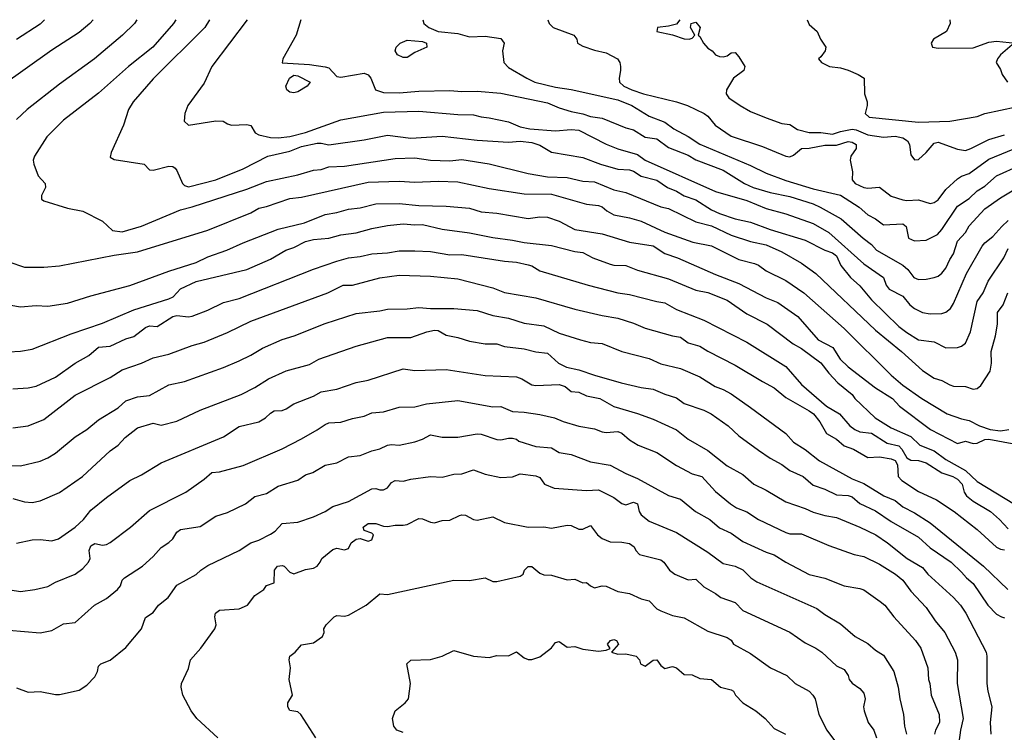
# Model space of a CAD drawing. Header units: metres. Extents: x -46681 to -43747, y -240911 to -237677.
# Tile 793 of 1056: x -45488 to -45362, y -237768 to -237677. Entities that reach past the tile are written whole.
import ezdxf

# ---------------------------------------------------------------- set-up
doc = ezdxf.new("R2010")
doc.units = ezdxf.units.M
doc.layers.add('CONTOUR_INDEX', color=1, linetype='Continuous')
doc.layers.add('CONTOUR_INTER', color=3, linetype='Continuous')

msp = doc.modelspace()

# ---------------------------------------------------------------- linework, layer by layer
at = {"layer": 'CONTOUR_INDEX'}
for points, elevation in [([(-45478.78, -237676.52), (-45479.21, -237677.02), (-45480.6, -237678.14), (-45484.1, -237680.42), (-45490.6, -237685.09)], 80), ([(-45452.22, -237676.52), (-45452.8, -237678.52), (-45454.49, -237681.52), (-45454.6, -237682.04), (-45451.1, -237682.24), (-45449.1, -237682.54), (-45448.6, -237682.67), (-45447.6, -237683.79), (-45447.1, -237683.87), (-45444.1, -237683.38), (-45443.6, -237683.57), (-45443.25, -237684.02), (-45442.62, -237685.52), (-45441.6, -237685.83), (-45439.6, -237685.9), (-45437.1, -237685.67), (-45433.1, -237685.6), (-45431.6, -237685.72), (-45429.6, -237685.69), (-45426.6, -237685.94), (-45420.6, -237687.18), (-45419.1, -237687.82), (-45417.6, -237688.27), (-45416.1, -237688.56), (-45415.1, -237688.92), (-45413.6, -237689.12), (-45410.6, -237690.39), (-45409.6, -237690.61), (-45408.1, -237691.57), (-45406.6, -237691.8), (-45405.1, -237692.87), (-45402.6, -237693.89), (-45401.6, -237694.47), (-45398.1, -237695.81), (-45395.39, -237697.52), (-45394.27, -237698.02), (-45392.1, -237698.64), (-45389.6, -237699.17), (-45386.6, -237700.11), (-45385.69, -237700.52), (-45383, -237702.02), (-45380.19, -237704.52), (-45379.1, -237705.32), (-45378.46, -237706.02), (-45375.1, -237707.96), (-45374.48, -237708.52), (-45373.72, -237709.52), (-45373.1, -237709.8), (-45372.1, -237709.77), (-45371.1, -237709.55), (-45370.6, -237709.37), (-45370.1, -237708.97), (-45369.6, -237708.35), (-45369.1, -237707.24), (-45368.6, -237706.5), (-45368.1, -237704.87), (-45367.1, -237703.79), (-45366.6, -237702.91), (-45364.6, -237700.76), (-45362.6, -237699.32), (-45361.1, -237698.45)], 75), ([(-45369.08, -237676.52), (-45369.05, -237677.02), (-45369.53, -237678.02), (-45371.18, -237679.02), (-45371.46, -237679.52), (-45371.32, -237680.02), (-45370.6, -237680.17), (-45366.1, -237680.12), (-45364.1, -237679.42), (-45363.1, -237679.27), (-45360.7, -237679.52)], 70), ([(-45439.48, -237679.52), (-45438.6, -237679.14), (-45436.6, -237679.3), (-45436.09, -237679.52), (-45436.08, -237680.02), (-45437.6, -237680.73), (-45438.6, -237681.35), (-45439.1, -237681.38), (-45439.83, -237681.02), (-45440.12, -237680.52), (-45439.98, -237680.02), (-45439.48, -237679.52)], 75), ([(-45361.1, -237679.72), (-45362.6, -237681.01), (-45362.98, -237681.52), (-45363.17, -237682.02), (-45362.6, -237682.92), (-45362.39, -237683.52), (-45361.71, -237684.52)], 70), ([(-45492.6, -237712.54), (-45488.1, -237713.31), (-45486.1, -237713.13), (-45484.6, -237713.23), (-45482.1, -237712.81), (-45479.1, -237711.87), (-45474.1, -237710.56), (-45469.1, -237708.71), (-45465.6, -237707.6), (-45464.1, -237706.88), (-45461.67, -237706.02), (-45459.6, -237705.09), (-45455.1, -237703.36), (-45451.73, -237702.52), (-45449.1, -237701.49), (-45447.6, -237701.23), (-45446.1, -237700.77), (-45444.6, -237700.6), (-45442.6, -237700.11), (-45439.6, -237700.08), (-45437.1, -237700.32), (-45433.6, -237700.39), (-45430.6, -237700.68), (-45429.1, -237701.11), (-45427.1, -237701.29), (-45423.1, -237702), (-45421.6, -237701.75), (-45420.6, -237701.8), (-45419.1, -237702.31), (-45417.1, -237703.38), (-45413.6, -237703.94), (-45410.1, -237705.01), (-45407.1, -237705.5), (-45405.6, -237706.46), (-45403.96, -237707.02), (-45399.1, -237709.17), (-45396.1, -237710.3), (-45392.6, -237712.14), (-45391.1, -237712.75), (-45388.57, -237714.52), (-45385.95, -237717.52), (-45384.09, -237718.52), (-45383.15, -237720.02), (-45382.1, -237720.98), (-45378.6, -237723.69), (-45376.43, -237725.02), (-45375.54, -237726.02), (-45371.57, -237729.02), (-45368.1, -237730.78), (-45367.1, -237730.49), (-45366.1, -237730.79), (-45365.6, -237730.74), (-45364.6, -237730.28), (-45364.1, -237730.26), (-45361.1, -237730.79)], 80), ([(-45489.1, -237737.83), (-45487.6, -237738.26), (-45486.6, -237738.36), (-45485.6, -237738.13), (-45483.1, -237737.07), (-45480.15, -237735.02), (-45476.6, -237731.74), (-45475.6, -237731.02), (-45474.71, -237730.02), (-45473.1, -237728.81), (-45471.1, -237728.21), (-45470.1, -237728.44), (-45468.1, -237727.94), (-45465.1, -237726.55), (-45459.86, -237724.52), (-45458.1, -237723.62), (-45456.33, -237722.52), (-45454.1, -237721.49), (-45451.1, -237720.67), (-45449.91, -237720.02), (-45445.1, -237718.35), (-45441.1, -237717.21), (-45438.1, -237717.23), (-45436.08, -237716.52), (-45435.1, -237716.29), (-45434.6, -237716.34), (-45433.6, -237716.93), (-45432.1, -237717.23), (-45430.6, -237717.7), (-45428.6, -237718.02), (-45427.1, -237718.04), (-45426.1, -237718.38), (-45423.6, -237718.68), (-45422.1, -237719.05), (-45420.6, -237719.22), (-45419.21, -237720.52), (-45418.16, -237721.02), (-45416.6, -237721.38), (-45414.6, -237722.07), (-45411.18, -237723.02), (-45408.6, -237723.64), (-45407.1, -237723.85), (-45405.6, -237724.49), (-45404.1, -237724.95), (-45403.1, -237725.67), (-45400.6, -237726.54), (-45399.67, -237727.02), (-45397.48, -237728.52), (-45396.1, -237729.83), (-45393.6, -237731.66), (-45392.1, -237732.67), (-45390.6, -237733.48), (-45389.6, -237734.24), (-45387.88, -237735.02), (-45386.6, -237736.14), (-45385.1, -237736.66), (-45383.6, -237737.38), (-45382.1, -237737.47), (-45381.6, -237737.64), (-45380.6, -237738.5), (-45378.6, -237739.42), (-45376.6, -237740.8), (-45373.1, -237742.78), (-45371.6, -237744.15), (-45368.92, -237746.02), (-45367.6, -237747.26), (-45366.97, -237748.02), (-45366.1, -237748.74), (-45364.22, -237751.52), (-45363.1, -237752.68), (-45362.46, -237753.02), (-45362.1, -237753.11)], 85), ([(-45462.82, -237768.52), (-45465.51, -237766.02), (-45466.24, -237765.02), (-45467.31, -237763.02), (-45467.52, -237762.02), (-45467.47, -237761.52), (-45466.6, -237759.63), (-45466.34, -237758.52), (-45465.02, -237757.02), (-45463.2, -237754.52), (-45463.04, -237754.02), (-45463.21, -237753.02), (-45463.14, -237752.52), (-45462.6, -237752.15), (-45460.1, -237751.98), (-45459.03, -237751.52), (-45458.1, -237750.26), (-45456.95, -237749.52), (-45456.6, -237748.99), (-45455.6, -237748.63), (-45455.58, -237747.02), (-45455.2, -237746.52), (-45454.6, -237746.41), (-45454.33, -237746.52), (-45453.6, -237747.27), (-45453.1, -237747.49), (-45451.6, -237746.96), (-45450.6, -237746.77), (-45450.1, -237746.5), (-45449.73, -237746.02), (-45449.53, -237745.52), (-45448.1, -237744.37), (-45447.6, -237744.21), (-45446.6, -237744.43), (-45446.1, -237744.25), (-45445.76, -237743.52), (-45445.1, -237743.06), (-45444.6, -237742.96), (-45443.6, -237743.32), (-45443.1, -237743.14), (-45442.89, -237742.52), (-45443.1, -237742.28), (-45444.1, -237741.96), (-45444.21, -237741.52), (-45443.6, -237741.04), (-45442.6, -237741.04), (-45441.6, -237741.4), (-45441.1, -237741.45), (-45440.1, -237741.24), (-45439.1, -237741.27), (-45438.6, -237741.19), (-45437.1, -237740.42), (-45436.6, -237740.43), (-45435.6, -237740.89), (-45435.1, -237740.97), (-45434.1, -237740.66), (-45433.1, -237740.61), (-45431.87, -237740.02)], 90), ([(-45431.87, -237740.02), (-45431.6, -237739.92), (-45431.1, -237740), (-45430.1, -237740.53), (-45429.6, -237740.62), (-45427.6, -237740.21), (-45426.1, -237740.93), (-45423.1, -237741.51), (-45421.1, -237741.48), (-45420.1, -237741.65), (-45418.1, -237741.28), (-45417.6, -237741.3), (-45416.6, -237741.78), (-45416.1, -237741.79), (-45415.1, -237741.29), (-45414.22, -237742.52), (-45413.6, -237742.98), (-45412.6, -237743.39), (-45411.1, -237743.42), (-45410.1, -237743.6), (-45409.5, -237744.02), (-45409.32, -237744.52), (-45408.83, -237745.02), (-45406.1, -237745.72), (-45405.7, -237746.02), (-45405, -237747.02), (-45404.31, -237747.52), (-45402.6, -237748.26), (-45401.6, -237748.18), (-45400.6, -237749.16), (-45399.1, -237750), (-45398.43, -237750.52), (-45396.6, -237751.16), (-45395.6, -237752.2), (-45389.6, -237754.97), (-45387.6, -237756.32), (-45386.25, -237757.02), (-45385.49, -237757.52), (-45383.6, -237759.29), (-45382.6, -237759.76), (-45382.1, -237760.51), (-45381.98, -237761.02), (-45381.6, -237761.5), (-45380.6, -237762.19), (-45380.1, -237762.78), (-45379.92, -237763.52), (-45380.16, -237764.52), (-45380.07, -237765.02), (-45379.53, -237766.52), (-45378.84, -237767.52), (-45378.49, -237768.52)], 90)]:
    msp.add_lwpolyline(points, dxfattribs=dict(at, elevation=elevation))
at = {"layer": 'CONTOUR_INTER'}
for points, elevation in [([(-45473.19, -237676.52), (-45473.52, -237677.02), (-45475.04, -237678.52), (-45478.64, -237681.52), (-45483.1, -237684.76), (-45487.23, -237688.02), (-45488.6, -237689.3)], 79), ([(-45485.01, -237676.52), (-45485.6, -237677.11), (-45488.6, -237679.04)], 81), ([(-45468.22, -237676.52), (-45468.52, -237677.02), (-45471.14, -237680.02), (-45474.27, -237682.52), (-45478.1, -237685.92), (-45482.6, -237689.4), (-45484.71, -237691.52), (-45486.3, -237694.02), (-45486.48, -237694.52), (-45486.41, -237695.02), (-45485.83, -237696.52), (-45484.94, -237697.52), (-45484.9, -237698.02), (-45485.42, -237699.02), (-45485.41, -237699.52), (-45485.1, -237699.71), (-45482.1, -237700.64), (-45480.1, -237701.05), (-45477.6, -237702.34), (-45476.3, -237703.52), (-45475.1, -237703.7), (-45472.6, -237702.98), (-45467.6, -237700.89), (-45466.1, -237700.51), (-45459.1, -237698.24), (-45456.6, -237697.25), (-45452.6, -237696.39), (-45450.6, -237695.81), (-45449.6, -237695.72), (-45448.6, -237695.38), (-45446.6, -237695.27), (-45440.1, -237694.31), (-45437.6, -237694.22), (-45435.6, -237694.52), (-45433.1, -237694.58), (-45431.6, -237694.43), (-45428.1, -237694.97), (-45423.1, -237696.2), (-45420.6, -237696.66), (-45418.1, -237696.72), (-45416.1, -237697.2), (-45414.6, -237697.28), (-45412.1, -237698.3), (-45410.6, -237698.66), (-45406.1, -237700.48), (-45405.1, -237700.72), (-45401.6, -237702.39), (-45399.6, -237702.92), (-45397.1, -237704.1), (-45394.6, -237704.95), (-45392.6, -237705.34), (-45390.6, -237706.25), (-45388.1, -237707.71), (-45386.26, -237709.02), (-45378.6, -237716.29), (-45375.27, -237719.02), (-45372.6, -237721.44), (-45371.1, -237722.44), (-45370.1, -237722.74), (-45369.1, -237723.29), (-45368.6, -237723.45), (-45367.1, -237723.52), (-45366.1, -237723.83), (-45365.6, -237723.76), (-45365.1, -237723.38), (-45363.92, -237721.52), (-45363.75, -237720.52), (-45363.8, -237719.02), (-45363.22, -237717.02), (-45362.99, -237715.52), (-45362.99, -237714.02), (-45362.24, -237713.02), (-45361.68, -237711.52)], 78), ([(-45463.88, -237676.52), (-45464.5, -237677.52), (-45471.1, -237684.08), (-45473.67, -237687.02), (-45474.28, -237688.02), (-45474.92, -237690.02), (-45476.51, -237693.52), (-45476.6, -237694.12), (-45476.1, -237694.43), (-45472.25, -237695.02), (-45471.6, -237695.75), (-45471.1, -237695.78), (-45469.1, -237695.3), (-45468.6, -237695.34), (-45468.28, -237695.52), (-45468.1, -237695.82), (-45467.34, -237697.52), (-45467.1, -237697.77), (-45466.6, -237697.94), (-45463.1, -237697.05), (-45459.6, -237695.63), (-45456.43, -237694.02), (-45453.6, -237693.34), (-45452.1, -237692.75), (-45450.1, -237692.35), (-45449.6, -237692.32), (-45448.6, -237692.55), (-45444.1, -237691.91), (-45441.1, -237691.33), (-45438.1, -237691.7), (-45434.1, -237691.45), (-45429.6, -237691.93), (-45425.6, -237692.19), (-45424.1, -237692.09), (-45422.6, -237692.27), (-45421.6, -237692.58), (-45420.1, -237693.47), (-45416.1, -237694.15), (-45413.84, -237695.02), (-45411.6, -237695.65), (-45410.1, -237695.73), (-45409.6, -237695.92), (-45408.6, -237696.54), (-45406.6, -237697.06), (-45405.24, -237698.02), (-45404.1, -237698.47), (-45403.1, -237699.09), (-45401.6, -237699.6), (-45399.6, -237700.88), (-45398.6, -237701.33), (-45396.6, -237702.03), (-45394.6, -237702.44), (-45392.1, -237703.41), (-45387.6, -237704.74), (-45385.1, -237706.04), (-45384.1, -237706.37), (-45383.6, -237706.76), (-45383.04, -237708.02), (-45381.8, -237709.52), (-45380.6, -237710.59), (-45379.1, -237712.38), (-45375.6, -237715.8), (-45374.6, -237716.58), (-45373.1, -237717.51), (-45371.1, -237717.77), (-45369.6, -237718.53), (-45368.1, -237718.49), (-45367.6, -237718.33), (-45367.1, -237717.93), (-45366.45, -237716.52), (-45365.6, -237712.62), (-45364.8, -237711.52), (-45364.16, -237710.02), (-45362.17, -237707.02), (-45361.6, -237705.81)], 77), ([(-45459.06, -237676.52), (-45463.59, -237682.52), (-45464.6, -237684.66), (-45466.68, -237687.52), (-45467.05, -237688.52), (-45467.14, -237689.52), (-45466.6, -237690.02), (-45463.1, -237689.46), (-45462.14, -237689.52), (-45461.6, -237689.86), (-45461.1, -237690.01), (-45459.1, -237689.94), (-45458.6, -237690.08), (-45458.03, -237691.02), (-45457.6, -237691.27), (-45456.1, -237691.61), (-45455.1, -237691.67), (-45453.6, -237691.47), (-45451.6, -237690.96), (-45447.1, -237689.36), (-45441.6, -237688.38), (-45437.1, -237688.24), (-45432.1, -237688.67), (-45430.1, -237688.7), (-45429.1, -237688.98), (-45428.1, -237689.07), (-45425.6, -237689.59), (-45424.1, -237690.25), (-45422.88, -237690.52), (-45419.6, -237690.77), (-45417.6, -237690.59), (-45416.6, -237690.68), (-45413.1, -237692.47), (-45411.6, -237693.05), (-45409.1, -237693.78), (-45408.1, -237694.52), (-45399.1, -237698.53), (-45395.1, -237699.68), (-45392.6, -237700.7), (-45390.1, -237701.4), (-45386.6, -237702.64), (-45384.6, -237703.78), (-45380.1, -237707.8), (-45377.57, -237709.52), (-45377.25, -237710.52), (-45376.85, -237711.02), (-45375.1, -237711.95), (-45374.23, -237713.02), (-45373.62, -237713.52), (-45372.6, -237714.01), (-45371.6, -237714.21), (-45370.1, -237714.16), (-45369.6, -237713.96), (-45368.99, -237713.52), (-45368.6, -237712.87), (-45366.97, -237709.02), (-45364.96, -237705.52), (-45364.6, -237705.09), (-45363.6, -237704.31), (-45362.45, -237703.02), (-45361.6, -237702.25)], 76), ([(-45436.58, -237676.52), (-45436.46, -237677.02), (-45435.82, -237677.52), (-45434.6, -237678.05), (-45432.1, -237678.3), (-45430.6, -237678.72), (-45428.6, -237678.63), (-45426.6, -237678.93), (-45426.16, -237679.52), (-45426.39, -237680.52), (-45426.19, -237682.02), (-45425.6, -237682.64), (-45423.28, -237684.02), (-45422.23, -237684.52), (-45419.6, -237685.17), (-45417.6, -237685.46), (-45411.6, -237686.78), (-45409.8, -237687.52), (-45407.6, -237688.86), (-45405.6, -237689.64), (-45404.44, -237690.52), (-45402.6, -237691.46), (-45401.1, -237692.45), (-45394.6, -237695.19), (-45392.6, -237696.18), (-45390.1, -237697.1), (-45386.6, -237698.18), (-45383.1, -237699), (-45380.68, -237700.52), (-45379.6, -237701.52), (-45378.59, -237702.02), (-45377.6, -237702.78), (-45375.1, -237702.67), (-45374.68, -237703.02), (-45374.38, -237704.52), (-45373.6, -237704.83), (-45372.1, -237704.75), (-45370.68, -237704.02), (-45370.1, -237703.38), (-45368.1, -237700.39), (-45366.6, -237699.42), (-45365.6, -237698.46), (-45364.6, -237697.86), (-45363.1, -237696.52), (-45360.1, -237695.16)], 74), ([(-45420.58, -237676.52), (-45420.39, -237677.02), (-45419.87, -237677.52), (-45417.25, -237678.52), (-45416.87, -237679.02), (-45416.78, -237679.52), (-45416.1, -237679.93), (-45414.6, -237680.44), (-45413.1, -237680.76), (-45411.64, -237681.52), (-45411.37, -237682.02), (-45411.27, -237682.52), (-45411.25, -237683.02), (-45411.44, -237684.02), (-45411.38, -237684.52), (-45410.84, -237685.02), (-45409.83, -237685.52), (-45408.32, -237686.02), (-45404.1, -237687.02), (-45402.69, -237687.52), (-45400.57, -237688.52), (-45400.1, -237688.88), (-45399.12, -237690.02), (-45397.1, -237691.44), (-45393.1, -237692.75), (-45390.1, -237694), (-45389.6, -237694.08), (-45389.1, -237693.88), (-45388.1, -237693.03), (-45387.1, -237692.98), (-45385.1, -237692.61), (-45383.6, -237692.6), (-45382.1, -237692.11), (-45381.6, -237692.19), (-45381.1, -237692.52), (-45381.1, -237693.02), (-45381.75, -237694.02), (-45381.84, -237694.52), (-45381.55, -237696.02), (-45381.59, -237697.02), (-45381.23, -237697.52), (-45380.1, -237698.01), (-45379.6, -237698.09), (-45378.1, -237697.98), (-45376.6, -237699.13), (-45375.1, -237699.59), (-45374.6, -237699.68), (-45373.1, -237699.59), (-45371.6, -237700.05), (-45371.1, -237699.94), (-45370.6, -237699.6), (-45369.6, -237698.25), (-45368.1, -237696.91), (-45367.6, -237696.57), (-45366.6, -237696.21), (-45364.1, -237694.37), (-45358.6, -237692.11)], 73), ([(-45403.66, -237676.52), (-45404.1, -237677.08), (-45405.1, -237677.34), (-45406.52, -237677.52), (-45406.61, -237678.02), (-45404.6, -237678.47), (-45403.1, -237678.96), (-45402.48, -237679.02), (-45402.1, -237678.89), (-45401.74, -237678.52), (-45402.32, -237677.52), (-45402.22, -237677.02), (-45401.6, -237676.83), (-45401.06, -237677.52), (-45401.32, -237678.52), (-45401.1, -237678.69), (-45400.64, -237679.52), (-45400.1, -237680.16), (-45399.54, -237680.52), (-45399.1, -237681.03), (-45398.6, -237681.24), (-45398.1, -237681.27), (-45397.6, -237681.17), (-45397.1, -237680.75), (-45396.6, -237680.72), (-45396.1, -237681.27), (-45395.36, -237682.52), (-45395.47, -237683.02), (-45396.79, -237684.02), (-45397.68, -237685.52), (-45397.72, -237686.02), (-45397.39, -237686.52), (-45395.92, -237687.52), (-45394.6, -237688.26), (-45392.6, -237689.11), (-45390.6, -237689.8), (-45389.6, -237689.94), (-45388.6, -237690.6), (-45387.1, -237690.96), (-45385.6, -237690.96), (-45384.1, -237691.2), (-45383.1, -237690.82), (-45381.6, -237690.56), (-45381.1, -237690.61), (-45379.6, -237691.26), (-45377.6, -237691.56), (-45376.1, -237691.43), (-45375.1, -237691.64), (-45374.51, -237692.02), (-45374.26, -237692.52), (-45374.1, -237693.81), (-45373.6, -237694.47), (-45373.1, -237694.42), (-45372.1, -237693.51), (-45371.1, -237692.32), (-45370.6, -237692.22), (-45368.1, -237693.09), (-45367.1, -237693.26), (-45366.4, -237693.02), (-45364.1, -237691.85), (-45362.1, -237691.28)], 72), ([(-45387.36, -237676.52), (-45387.1, -237677.14), (-45386.06, -237678.02), (-45385.67, -237679.02), (-45384.97, -237680.02), (-45385.06, -237680.52), (-45385.6, -237681.28), (-45385.91, -237681.52), (-45385.53, -237682.02), (-45384.5, -237682.52), (-45383.1, -237682.69), (-45382.1, -237682.98), (-45380.84, -237683.52), (-45380.05, -237684.02), (-45380, -237686.02), (-45379.69, -237687.02), (-45379.68, -237687.52), (-45379.94, -237688.52), (-45379.42, -237689.02), (-45373.1, -237689.64), (-45369.1, -237689.51), (-45365.6, -237688.9), (-45364.59, -237688.52), (-45360.6, -237687.67)], 71), ([(-45453.67, -237684.02), (-45453.1, -237683.61), (-45452.6, -237683.7), (-45451.01, -237684.52), (-45451.38, -237685.02), (-45452.6, -237685.77), (-45453.1, -237685.89), (-45453.6, -237685.81), (-45454, -237685.52), (-45454.13, -237685.02), (-45453.67, -237684.02)], 76), ([(-45489.6, -237707.52), (-45487.6, -237708.22), (-45485.1, -237708.21), (-45483.1, -237708.05), (-45476.1, -237706.68), (-45473.1, -237706.24), (-45464.1, -237703.48), (-45458.6, -237701.27), (-45457.6, -237700.67), (-45456.6, -237700.46), (-45453.6, -237699.41), (-45452.1, -237699.24), (-45443.6, -237697.34), (-45439.6, -237697.21), (-45437.6, -237697.32), (-45434.6, -237697.21), (-45432.1, -237697.3), (-45428.1, -237698.16), (-45423.6, -237698.82), (-45420.1, -237698.85), (-45415.6, -237700.14), (-45414.1, -237700.3), (-45413.6, -237700.48), (-45413, -237701.02), (-45412.1, -237701.51), (-45410.1, -237701.89), (-45408.6, -237702.33), (-45405.6, -237703.72), (-45401.98, -237705.02), (-45399.6, -237705.48), (-45396.1, -237707.25), (-45394.1, -237707.74), (-45393.6, -237707.98), (-45392.6, -237708.7), (-45390.1, -237709.93), (-45387.79, -237711.52), (-45382.6, -237716.08), (-45376.6, -237722.06), (-45375.1, -237723.31), (-45372.67, -237725.02), (-45369.42, -237727.02), (-45367.6, -237727.64), (-45366.6, -237727.85), (-45365.3, -237728.52), (-45363.94, -237729.02), (-45362.6, -237729.17), (-45361.52, -237729.02)], 79), ([(-45489.6, -237719.04), (-45488.1, -237718.97), (-45486.6, -237718.71), (-45481.6, -237716.75), (-45477.6, -237715.39), (-45473.6, -237713.68), (-45469.1, -237712.26), (-45468.55, -237712.02), (-45467.6, -237710.99), (-45465.6, -237710.04), (-45459.1, -237708.51), (-45456.1, -237707.21), (-45454.13, -237706.02), (-45453.1, -237705.69), (-45451.6, -237704.92), (-45450.6, -237704.67), (-45448.6, -237704.52), (-45447.1, -237704.08), (-45445.1, -237703.83), (-45443.1, -237703.25), (-45441.1, -237702.89), (-45439.1, -237702.66), (-45437.6, -237702.81), (-45436.6, -237702.75), (-45434.1, -237703.33), (-45430.6, -237703.83), (-45427.6, -237704.43), (-45425.1, -237704.74), (-45423.6, -237705.06), (-45420.1, -237705.43), (-45417.1, -237706.22), (-45416.1, -237706.34), (-45414.79, -237707.02), (-45412.6, -237707.85), (-45412.1, -237707.97), (-45410.6, -237708.02), (-45409.1, -237708.61), (-45405.1, -237709.7), (-45401.6, -237711.15), (-45400.1, -237711.46), (-45397.6, -237712.45), (-45395.1, -237714.18), (-45392.5, -237715.52), (-45389.17, -237718.02), (-45388.1, -237718.62), (-45385.6, -237720.45), (-45384.6, -237721.81), (-45383.45, -237723.02), (-45381.61, -237724.52), (-45381.24, -237725.02), (-45378.66, -237727.52), (-45376.6, -237728.79), (-45374.1, -237729.91), (-45372.92, -237731.02), (-45371.1, -237731.74), (-45369.6, -237732.87), (-45367.1, -237734.25), (-45365.6, -237735.68), (-45359.6, -237739.3)], 81), ([(-45489.1, -237723.82), (-45487.1, -237723.68), (-45486.1, -237723.44), (-45483.6, -237722.32), (-45481.1, -237720.5), (-45479.34, -237719.52), (-45478.1, -237718.46), (-45476.6, -237718.34), (-45474.6, -237717.39), (-45473.6, -237717.09), (-45472.1, -237715.93), (-45471.6, -237715.75), (-45470.6, -237715.8), (-45468.6, -237714.52), (-45468.1, -237714.41), (-45466.6, -237714.59), (-45466.1, -237714.51), (-45464.1, -237713.72), (-45462.1, -237712.73), (-45460.1, -237712.23), (-45450.6, -237708.46), (-45447.6, -237707.45), (-45446.1, -237707.03), (-45444.6, -237706.85), (-45443.1, -237706.49), (-45441.1, -237706.36), (-45439.6, -237706.11), (-45437.6, -237706.12), (-45435.6, -237706.22), (-45433.1, -237706.62), (-45431.6, -237706.61), (-45426.1, -237707.45), (-45424.6, -237707.56), (-45423.1, -237707.9), (-45422.6, -237708.04), (-45421.6, -237708.68), (-45415.4, -237710.52), (-45411.6, -237711.5), (-45410.1, -237711.71), (-45406.6, -237712.62), (-45405.6, -237712.78), (-45404.1, -237713.62), (-45400.6, -237715), (-45395.1, -237717.82), (-45390.1, -237720.95), (-45388.1, -237723.23), (-45384.88, -237726.02), (-45383.2, -237727.02), (-45381.89, -237728.52), (-45381.26, -237729.02), (-45380.6, -237729.32), (-45379.1, -237729.47), (-45377.1, -237730.74), (-45375.6, -237731.12), (-45375.23, -237731.52), (-45374.6, -237732.65), (-45374.1, -237732.93), (-45373.1, -237732.96), (-45372.1, -237733.29), (-45370.1, -237734.55), (-45368.69, -237735.02), (-45368.1, -237735.39), (-45367.5, -237736.02), (-45367.25, -237737.02), (-45366.97, -237737.52), (-45366.1, -237738.19), (-45363.9, -237739.52), (-45362.72, -237740.52), (-45361.6, -237741.74)], 82), ([(-45489.1, -237728.81), (-45487.1, -237728.54), (-45485.1, -237727.73), (-45481.1, -237724.61), (-45476.6, -237722.33), (-45475.1, -237721.35), (-45472.6, -237720.53), (-45471.1, -237719.82), (-45469.1, -237719.38), (-45466.1, -237718.27), (-45464.6, -237717.84), (-45461.6, -237716.57), (-45458.6, -237715.13), (-45448.76, -237711.52), (-45446.79, -237710.52), (-45445.6, -237710.51), (-45442.1, -237709.57), (-45439.6, -237709.26), (-45435.6, -237709.36), (-45432.1, -237709.7), (-45427.6, -237710.87), (-45426.1, -237711.44), (-45422.1, -237712.16), (-45417.1, -237713.58), (-45413.6, -237714.4), (-45411.6, -237714.73), (-45409.6, -237715.4), (-45408.1, -237716.05), (-45404.6, -237717.03), (-45403.6, -237717.2), (-45402.6, -237717.9), (-45401.1, -237718.32), (-45400.1, -237718.99), (-45396.6, -237720.75), (-45393.1, -237722.87), (-45391.6, -237723.65), (-45390.1, -237724.91), (-45387.1, -237726.6), (-45386.55, -237727.02), (-45385.73, -237728.02), (-45384.9, -237729.52), (-45383.6, -237730.23), (-45382.6, -237731.1), (-45381.41, -237731.52), (-45379.6, -237732.61), (-45378.1, -237732.49), (-45376.6, -237732.75), (-45376.1, -237732.99), (-45375.79, -237733.52), (-45375.71, -237735.02), (-45375.25, -237735.52), (-45373.1, -237736.94), (-45370.81, -237738.02), (-45368.54, -237739.52), (-45365.6, -237741.83), (-45363.1, -237744.06), (-45362.6, -237744.34), (-45362.1, -237744.42)], 83), ([(-45490.1, -237733.64), (-45488.1, -237733.66), (-45485.6, -237733.07), (-45484.6, -237732.64), (-45483.6, -237732.02), (-45481.1, -237729.94), (-45479.6, -237728.99), (-45478.1, -237727.78), (-45475.6, -237726.24), (-45474.6, -237725.35), (-45473.1, -237724.83), (-45471.6, -237724.65), (-45469.1, -237723.3), (-45467.1, -237722.85), (-45462.1, -237721.06), (-45460.1, -237720.23), (-45458.6, -237719.5), (-45457.1, -237718.57), (-45454.6, -237717.49), (-45453.04, -237717.02), (-45449.1, -237715.42), (-45445.1, -237714.14), (-45442.1, -237713.81), (-45441.1, -237713.58), (-45438.6, -237713.57), (-45437.1, -237713.37), (-45435.6, -237713.49), (-45432.6, -237713.49), (-45429.6, -237713.78), (-45427.6, -237714.4), (-45425.6, -237714.73), (-45423.6, -237715.39), (-45421.1, -237715.75), (-45419.1, -237716.65), (-45416.38, -237717.52), (-45415.1, -237717.85), (-45413.6, -237718), (-45411.1, -237719.02), (-45407.6, -237719.9), (-45406.1, -237720.58), (-45403.6, -237721.18), (-45401.1, -237722.27), (-45399.13, -237723.52), (-45398.1, -237723.9), (-45397.1, -237724.46), (-45394.6, -237726.19), (-45390.1, -237729.52), (-45389.1, -237730.61), (-45387.6, -237731.55), (-45385.79, -237733.02), (-45381.6, -237735.32), (-45380.1, -237735.94), (-45377.53, -237737.52), (-45376.1, -237738.12), (-45375.1, -237738.9), (-45373.6, -237739.66), (-45371.6, -237740.96), (-45364.79, -237746.52), (-45361.65, -237749.52)], 84), ([(-45488.6, -237743.55), (-45486.6, -237743.13), (-45485.6, -237743.09), (-45484.1, -237743.25), (-45483.24, -237743.02), (-45481.1, -237741.5), (-45480.05, -237740.52), (-45479.1, -237739.32), (-45477.1, -237737.73), (-45474.1, -237735.55), (-45472.6, -237734.81), (-45470.1, -237733.29), (-45462.1, -237729.94), (-45460.1, -237728.64), (-45457.6, -237728.01), (-45456.73, -237727.52), (-45456.1, -237726.92), (-45455.6, -237726.63), (-45454.6, -237726.57), (-45454.1, -237726.38), (-45453.1, -237725.72), (-45450.6, -237724.73), (-45449.6, -237724.18), (-45447.6, -237723.86), (-45445.1, -237722.98), (-45443.6, -237722.67), (-45439.1, -237721.25), (-45437.6, -237721.45), (-45433.6, -237721.34), (-45428.6, -237722.09), (-45424.6, -237722.26), (-45423.91, -237722.52), (-45422.6, -237723.28), (-45422.1, -237723.39), (-45419.1, -237723.23), (-45418.36, -237723.52), (-45417.6, -237724.12), (-45416.6, -237724.23), (-45415.6, -237724.69), (-45413.91, -237725.02), (-45412.1, -237726.08), (-45409.1, -237726.94), (-45407.1, -237727.69), (-45404.1, -237729.04), (-45402.6, -237730.26), (-45400.1, -237731.71), (-45397.6, -237733.66), (-45395.6, -237734.76), (-45394.18, -237736.02), (-45392.6, -237736.76), (-45390.1, -237738.28), (-45387.6, -237739.12), (-45386.6, -237739.6), (-45385.1, -237740.03), (-45383.6, -237740.28), (-45380.6, -237741.53), (-45378.58, -237742.52), (-45377.08, -237743.52), (-45374.56, -237745.52), (-45372.6, -237746.69), (-45371.92, -237747.52), (-45368.6, -237750.52), (-45367.73, -237751.52), (-45367.02, -237752.52), (-45364.44, -237757.52), (-45364.34, -237758.02), (-45364.35, -237761.52), (-45364.23, -237762.52), (-45363.71, -237764.52), (-45363.92, -237766.52), (-45363.82, -237768.02)], 86), ([(-45492.1, -237749.1), (-45488.1, -237749.76), (-45486.25, -237749.52), (-45484.6, -237749.11), (-45483.6, -237748.56), (-45481.1, -237747.55), (-45480.1, -237746.82), (-45479.38, -237746.02), (-45479.2, -237745.52), (-45479.3, -237744.52), (-45479.1, -237743.89), (-45478.6, -237743.63), (-45477.6, -237743.82), (-45477.1, -237743.75), (-45476.6, -237743.47), (-45474.01, -237741.52), (-45471.6, -237739.4), (-45466.95, -237737.02), (-45464.6, -237735.37), (-45463.6, -237734.5), (-45462.6, -237734.42), (-45459.6, -237733.63), (-45454.6, -237731.49), (-45452.1, -237730.21), (-45450.1, -237729.07), (-45449.1, -237728.35), (-45448.6, -237728.17), (-45447.1, -237728.09), (-45445.6, -237727.59), (-45444.1, -237727.29), (-45443.1, -237726.87), (-45441.6, -237726.75), (-45439.6, -237726.14), (-45437.6, -237726.1), (-45436.1, -237725.7), (-45432.1, -237725.31), (-45427.6, -237726.09), (-45426.6, -237726.07), (-45425.1, -237726.71), (-45423.6, -237726.77), (-45421.6, -237727.07), (-45419.71, -237727.52), (-45418.6, -237728), (-45416.6, -237728.58), (-45414.6, -237728.92), (-45413.6, -237729.3), (-45413.1, -237729.38), (-45411.6, -237729.28), (-45411.1, -237729.47), (-45410.1, -237730.35), (-45409, -237731.02), (-45406.6, -237731.96), (-45404.1, -237733.64), (-45402.1, -237734.67), (-45400.84, -237735.02), (-45399.1, -237736.93), (-45397.19, -237738.52), (-45396.4, -237739.02), (-45395.1, -237739.54), (-45393.6, -237740.54), (-45390.1, -237742.19), (-45389.6, -237742.35), (-45388.1, -237742.39), (-45384.6, -237743.88), (-45381.34, -237745.02), (-45380.1, -237745.29), (-45378.1, -237746.26), (-45376.05, -237747.52), (-45375.1, -237748.32), (-45374.1, -237749.71), (-45372.1, -237751.8), (-45370.96, -237753.52), (-45369.74, -237755.02), (-45368.4, -237757.52), (-45368.09, -237758.52), (-45368.17, -237761.52), (-45367.38, -237766.02), (-45367.73, -237767.52), (-45368.06, -237770.02)], 87), ([(-45489.6, -237754.73), (-45485.6, -237755.04), (-45484.1, -237754.75), (-45482.6, -237753.88), (-45481.1, -237753.72), (-45478.64, -237751.52), (-45477.1, -237750.66), (-45475.69, -237749.52), (-45475.29, -237749.02), (-45475.1, -237748.32), (-45474.78, -237748.02), (-45472.48, -237746.52), (-45471.1, -237745.27), (-45470.1, -237744.11), (-45469.1, -237743.48), (-45468.6, -237743.02), (-45468.1, -237742.15), (-45467.6, -237741.81), (-45465.1, -237741.44), (-45463.1, -237740.1), (-45461.6, -237739.64), (-45459.28, -237738.52), (-45458.1, -237737.58), (-45456.6, -237737.21), (-45455.1, -237736.27), (-45452.6, -237735.49), (-45451.6, -237734.82), (-45450.66, -237734.52), (-45449.1, -237733.57), (-45447.6, -237733.29), (-45446.1, -237732.53), (-45444.6, -237732.34), (-45443.1, -237731.75), (-45442.1, -237731.5), (-45441.1, -237731.03), (-45440.6, -237730.92), (-45439.6, -237731.01), (-45437.6, -237730.6), (-45436.6, -237730.25), (-45435.6, -237729.68), (-45434.1, -237729.98), (-45432.1, -237729.99), (-45429.6, -237729.56), (-45429.1, -237729.6), (-45427.1, -237730.27), (-45426.6, -237730.32), (-45425.6, -237730.1), (-45425.1, -237730.12), (-45424.6, -237730.24), (-45424.27, -237730.52), (-45422.1, -237731.2), (-45420.1, -237731.37), (-45419.1, -237731.97), (-45417.6, -237732.19), (-45415.1, -237733.17), (-45412.6, -237733.57), (-45410.6, -237734.65), (-45409.1, -237735.29), (-45405.1, -237737.44), (-45403.6, -237737.94), (-45401.64, -237739.52), (-45399.82, -237740.52), (-45398.6, -237741.61), (-45397.1, -237742.29), (-45395.6, -237743.35), (-45392.6, -237744.74), (-45391.6, -237745.05), (-45390.1, -237746.02), (-45387.1, -237747.6), (-45385.1, -237748.04), (-45382.6, -237749.04), (-45380.6, -237749.37), (-45380.1, -237749.56), (-45378.01, -237751.02), (-45377.41, -237751.52), (-45376.27, -237753.02), (-45373.5, -237756.02), (-45372.82, -237757.02), (-45371.89, -237759.52), (-45371.81, -237761.02), (-45371.63, -237761.52), (-45371.47, -237763.02), (-45370.44, -237765.52), (-45370.41, -237766.52), (-45370.94, -237767.52), (-45371.04, -237768.02)], 88), ([(-45488.6, -237762.11), (-45487.1, -237762.63), (-45485.6, -237762.58), (-45483.6, -237762.93), (-45483.1, -237762.93), (-45480.6, -237762.38), (-45479.6, -237761.75), (-45478.6, -237760.69), (-45478.25, -237760.02), (-45478.1, -237759.32), (-45477.81, -237759.02), (-45476.6, -237758.54), (-45474.6, -237756.93), (-45472.59, -237754.52), (-45472.1, -237753.08), (-45471.1, -237752.45), (-45470.41, -237751.52), (-45469.18, -237750.52), (-45468.1, -237748.96), (-45465.6, -237747.58), (-45465, -237747.02), (-45464.1, -237746.42), (-45460.1, -237744.5), (-45458.6, -237743.54), (-45457.6, -237743.19), (-45456.1, -237742.42), (-45455.49, -237742.02), (-45454.6, -237741.04), (-45452.6, -237740.88), (-45450.6, -237740.19), (-45449.1, -237739.52), (-45448.1, -237738.85), (-45446.1, -237738.22), (-45443.1, -237736.62), (-45442.6, -237736.56), (-45442.1, -237736.75), (-45441.6, -237736.75), (-45441.1, -237736.5), (-45440.6, -237735.78), (-45440.1, -237735.53), (-45439.1, -237735.62), (-45438.1, -237735.36), (-45435.6, -237735.03), (-45434.1, -237735.11), (-45432.6, -237734.75), (-45431.6, -237734.7), (-45430.1, -237734.17), (-45428.6, -237734.72), (-45426.6, -237735.16), (-45425.1, -237735.07), (-45424.1, -237734.7), (-45422.1, -237734.94), (-45421.6, -237735.15), (-45420.99, -237736.02), (-45419.74, -237736.52), (-45415.6, -237736.83), (-45414.1, -237736.72), (-45412.1, -237737.73), (-45411.1, -237738.5), (-45410.6, -237738.64), (-45409.6, -237738.33), (-45409.1, -237738.52), (-45408.87, -237739.52), (-45408.6, -237739.95), (-45407.6, -237740.73), (-45404.1, -237742.21), (-45400.1, -237744.74), (-45398.1, -237746.15), (-45396.6, -237746.51), (-45395.6, -237747), (-45394.58, -237748.02), (-45393.81, -237748.52), (-45386.1, -237751.95), (-45385.1, -237752.7), (-45383.1, -237753.9), (-45381.23, -237755.52), (-45379.6, -237756.42), (-45378.6, -237757.26), (-45377.6, -237757.9), (-45376.24, -237760.02), (-45375.71, -237762.02), (-45375.51, -237763.52), (-45375.03, -237765.52), (-45374.88, -237767.02), (-45374.65, -237768.02)], 89), ([(-45423.55, -237747.02), (-45423.1, -237746.56), (-45422.6, -237746.56), (-45421.6, -237747.39), (-45421.1, -237747.62), (-45420.1, -237747.68), (-45418.1, -237748.25), (-45417.1, -237748.17), (-45416.1, -237748.65), (-45415.6, -237748.62), (-45415.1, -237749.05), (-45414.6, -237749.27), (-45413.6, -237749.05), (-45413.1, -237749.09), (-45411.6, -237749.76), (-45410.1, -237750.02), (-45408.6, -237750.69), (-45407.6, -237750.94), (-45406.6, -237751.98), (-45406.1, -237752.25), (-45404.6, -237752.81), (-45403.1, -237753.15), (-45400.1, -237754.85), (-45397.6, -237755.66), (-45397.1, -237755.97), (-45396.8, -237756.52), (-45394.6, -237757.68), (-45392.04, -237759.52), (-45389.97, -237760.52), (-45388.88, -237761.52), (-45387.1, -237762.52), (-45386.62, -237763.02), (-45386.35, -237763.52), (-45385.85, -237765.52), (-45384.85, -237767.52), (-45383.33, -237769.52)], 91), ([(-45450.26, -237768.52), (-45452.22, -237765.52), (-45452.6, -237765.16), (-45453.6, -237764.99), (-45453.88, -237764.52), (-45453.85, -237764.02), (-45453.27, -237763.02), (-45453.68, -237761.02), (-45453.51, -237759.52), (-45453.71, -237758.52), (-45453.63, -237758.02), (-45452.92, -237757.52), (-45452.1, -237756.57), (-45450.6, -237756.32), (-45449.44, -237755.52), (-45449.23, -237755.02), (-45449.26, -237754.52), (-45448.94, -237754.02), (-45447.93, -237753.02), (-45447.6, -237752.84), (-45446.6, -237752.92), (-45446.1, -237752.79), (-45443.85, -237751.52), (-45442.1, -237750.04), (-45441.1, -237750.16), (-45432.6, -237748.29), (-45430.6, -237748.35), (-45428.6, -237748.02), (-45427.6, -237748.48), (-45427.1, -237748.47), (-45424.1, -237747.79), (-45423.75, -237747.52), (-45423.55, -237747.02)], 91), ([(-45439.1, -237767.81), (-45439.92, -237767.52), (-45440.3, -237767.02), (-45440.47, -237766.02), (-45440.12, -237765.02), (-45438.82, -237764.02), (-45438.41, -237763.52), (-45438.17, -237761.52), (-45438.61, -237759.02), (-45438.1, -237758.55), (-45435.6, -237758.46), (-45434.1, -237758.03), (-45432.6, -237757.32), (-45430.1, -237758.04), (-45428.1, -237758.23), (-45427.1, -237757.96), (-45425.6, -237757.99), (-45424.6, -237757.48), (-45423.6, -237758.24), (-45423.1, -237758.45), (-45422.6, -237758.47), (-45421.6, -237758.12), (-45420.1, -237756.96), (-45419.6, -237756.28), (-45419.1, -237756.15), (-45418.1, -237756.89), (-45417.1, -237756.81), (-45416.1, -237757.16), (-45414.1, -237757.38), (-45413.1, -237757.29), (-45412.6, -237757.04), (-45412.92, -237756.52), (-45412.53, -237756.02)], 92), ([(-45412.53, -237756.02), (-45412.1, -237755.9), (-45411.79, -237756.02), (-45411.5, -237756.52), (-45412.42, -237757.52), (-45411.6, -237757.77), (-45410.6, -237757.76), (-45409.27, -237758.02), (-45408.84, -237758.52), (-45408.71, -237759.02), (-45408.1, -237759.32), (-45407.1, -237758.55), (-45406.6, -237758.49), (-45406.1, -237759.22), (-45405.6, -237759.64), (-45404.6, -237759.36), (-45404.1, -237759.54), (-45403.1, -237760.39), (-45402.1, -237760.44), (-45401.1, -237760.89), (-45399.6, -237761.01), (-45398.47, -237762.02), (-45397.1, -237762.33), (-45396.81, -237762.52), (-45396.55, -237763.02), (-45395.6, -237764.02), (-45393.92, -237765.02), (-45392.75, -237766.02), (-45391.6, -237767.29), (-45390.13, -237768.02)], 92)]:
    msp.add_lwpolyline(points, dxfattribs=dict(at, elevation=elevation))

doc.saveas('drawing.dxf')
